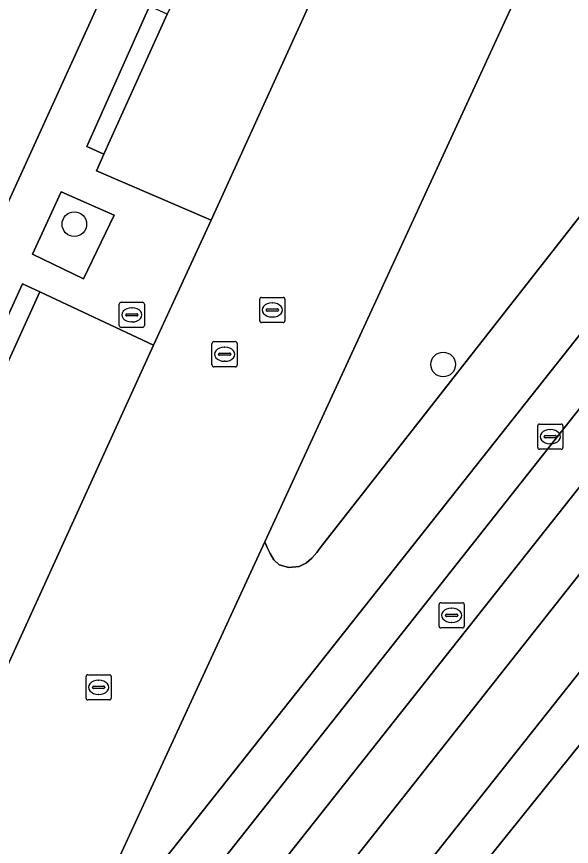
# Model space of a CAD drawing. Extents: x 161354 to 162026, y 386504 to 387460.
# Drawn here: x 161709.04 to 161731.09, y 387070.64 to 387103.62 of the extents above; entities that cross this region are included whole.
import ezdxf

# ---------------------------------------------------------------- set-up
doc = ezdxf.new("R2010")
doc.units = 0
for name, color, linetype in [('IMGEO_Boom', 7, 'Continuous'), ('IMGEO_Erf', 7, 'Continuous'), ('IMGEO_Groenvoorziening', 7, 'Continuous'), ('IMGEO_Kolk', 7, 'Continuous'), ('IMGEO_Parkeervlak_open', 7, 'Continuous'), ('IMGEO_Rijbaan_lokaal_open', 7, 'Continuous'), ('IMGEO_Rioolput', 7, 'Continuous'), ('IMGEO_Voetpad_open', 7, 'Continuous')]:
    doc.layers.add(name, color=color, linetype=linetype)

msp = doc.modelspace()

# ---------------------------------------------------------------- linework, layer by layer
at = {"layer": 'IMGEO_Boom'}
for centre in [(161711.336, 387095.371), (161725.993, 387089.794)]:
    msp.add_circle(centre, 0.489, dxfattribs=at)
at = {"layer": 'IMGEO_Erf'}
msp.add_lwpolyline([(161685.869, 387046.107), (161716.712, 387113.822), (161682.215, 387129.967), (161682.113, 387129.711), (161680.849, 387130.31)], dxfattribs=at)
at = {"layer": 'IMGEO_Groenvoorziening'}
for points in [[(161741.812, 387132.423), (161718.9, 387082.743), (161718.998, 387082.525), (161719.123, 387082.287), (161719.261, 387082.023), (161719.475, 387081.835), (161719.863, 387081.722), (161720.265, 387081.76), (161720.566, 387081.91), (161720.779, 387082.098), (161720.967, 387082.324), (161721.108, 387082.503), (161754.575, 387125.244)], [(161754.575, 387125.244), (161721.108, 387082.503), (161720.967, 387082.324), (161720.779, 387082.098), (161720.566, 387081.91), (161720.265, 387081.76), (161719.863, 387081.722), (161719.475, 387081.835), (161719.261, 387082.023), (161719.123, 387082.287), (161718.998, 387082.525), (161718.9, 387082.743), (161712.649, 387069.189)], [(161713.744, 387068.636), (161740.841, 387102.878)]]:
    msp.add_lwpolyline(points, dxfattribs=at)
for points in [[(161715.022, 387103.715), (161714.323, 387104.038), (161711.827, 387098.454), (161712.507, 387098.158)], [(161712.915, 387095.734), (161710.813, 387096.653), (161709.671, 387094.185), (161711.706, 387093.196)], [(161709.961, 387092.686), (161709.272, 387092.999), (161706.34, 387086.559), (161707.042, 387086.25)]]:
    msp.add_lwpolyline(points, close=True, dxfattribs=at)
at = {"layer": 'IMGEO_Kolk'}
for p, q in [((161718.778, 387092.461), (161719.63, 387092.461)), ((161718.703, 387091.535), (161718.703, 387092.387)), ((161719.191, 387092.241), (161719.216, 387092.241)), ((161719.704, 387092.387), (161719.704, 387091.535)), ((161718.962, 387091.955), (161718.962, 387091.967)), ((161719.4, 387091.918), (161719.002, 387091.918)), ((161719.005, 387092.004), (161719.403, 387092.004)), ((161719.446, 387091.967), (161719.446, 387091.955)), ((161719.63, 387091.461), (161718.778, 387091.461)), ((161719.214, 387091.681), (161719.189, 387091.681)), ((161729.749, 387086.499), (161729.749, 387087.351)), ((161729.824, 387087.425), (161730.676, 387087.425)), ((161730.237, 387087.205), (161730.262, 387087.205)), ((161730.75, 387087.351), (161730.75, 387086.499)), ((161730.008, 387086.919), (161730.008, 387086.931)), ((161730.446, 387086.882), (161730.048, 387086.882)), ((161730.051, 387086.968), (161730.449, 387086.968)), ((161730.492, 387086.931), (161730.492, 387086.919)), ((161730.26, 387086.645), (161730.235, 387086.645)), ((161730.676, 387086.425), (161729.824, 387086.425)), ((161711.8, 387076.535), (161711.8, 387077.387)), ((161711.875, 387077.461), (161712.727, 387077.461)), ((161712.801, 387077.387), (161712.801, 387076.535)), ((161712.059, 387076.955), (161712.059, 387076.967)), ((161712.102, 387077.004), (161712.5, 387077.004)), ((161712.288, 387077.241), (161712.313, 387077.241)), ((161712.543, 387076.967), (161712.543, 387076.955)), ((161712.497, 387076.918), (161712.099, 387076.918)), ((161712.311, 387076.681), (161712.286, 387076.681)), ((161712.727, 387076.461), (161711.875, 387076.461))]:
    msp.add_line(p, q, dxfattribs=at)
for points in [[(161718.778, 387092.461), (161719.63, 387092.461)], [(161718.703, 387091.535), (161718.703, 387092.387)], [(161719.704, 387092.387), (161719.704, 387091.535)], [(161719.63, 387091.461), (161718.778, 387091.461)], [(161729.749, 387086.499), (161729.749, 387087.351)], [(161729.824, 387087.425), (161730.676, 387087.425)], [(161730.75, 387087.351), (161730.75, 387086.499)], [(161730.676, 387086.425), (161729.824, 387086.425)], [(161711.8, 387076.535), (161711.8, 387077.387)], [(161711.875, 387077.461), (161712.727, 387077.461)], [(161712.801, 387077.387), (161712.801, 387076.535)], [(161712.727, 387076.461), (161711.875, 387076.461)]]:
    msp.add_lwpolyline(points, dxfattribs=at)
for centre, radius, start, end in [((161718.78, 387092.385), 0.0765, 91.552, 178.448), ((161718.78, 387092.385), 0.0765, 91.552, 178.448), ((161719.628, 387092.385), 0.0765, 1.552, 88.448), ((161719.628, 387092.385), 0.0765, 1.552, 88.448), ((161719.002, 387091.964), 0.0403, 85.8775, 175.7526), ((161718.999, 387091.954), 0.0366, 178.938, 274.7102), ((161719.403, 387091.961), 0.043, 264.8664, 352.4533), ((161719.407, 387091.966), 0.0386, 1.7309, 96.639), ((161718.78, 387091.537), 0.0765, 181.552, 268.448), ((161718.78, 387091.537), 0.0765, 181.552, 268.448), ((161719.628, 387091.537), 0.0765, 271.552, 358.448), ((161719.628, 387091.537), 0.0765, 271.552, 358.448), ((161729.826, 387087.349), 0.0765, 91.552, 178.448), ((161729.826, 387087.349), 0.0765, 91.552, 178.448), ((161730.674, 387087.349), 0.0765, 1.552, 88.448), ((161730.674, 387087.349), 0.0765, 1.552, 88.448), ((161730.048, 387086.928), 0.0403, 85.8775, 175.7526), ((161730.045, 387086.918), 0.0366, 178.938, 274.7102), ((161730.449, 387086.925), 0.043, 264.8664, 352.4533), ((161730.453, 387086.93), 0.0386, 1.7309, 96.639), ((161729.826, 387086.501), 0.0765, 181.552, 268.448), ((161729.826, 387086.501), 0.0765, 181.552, 268.448), ((161730.674, 387086.501), 0.0765, 271.552, 358.448), ((161730.674, 387086.501), 0.0765, 271.552, 358.448), ((161711.877, 387077.385), 0.0765, 91.552, 178.448), ((161711.877, 387077.385), 0.0765, 91.552, 178.448), ((161712.725, 387077.385), 0.0765, 1.552, 88.448), ((161712.725, 387077.385), 0.0765, 1.552, 88.448), ((161712.099, 387076.964), 0.0403, 85.8775, 175.7526), ((161712.096, 387076.954), 0.0366, 178.938, 274.7102), ((161712.5, 387076.961), 0.043, 264.8664, 352.4533), ((161712.504, 387076.966), 0.0386, 1.7309, 96.639), ((161711.877, 387076.537), 0.0765, 181.552, 268.448), ((161711.877, 387076.537), 0.0765, 181.552, 268.448), ((161712.725, 387076.537), 0.0765, 271.552, 358.448), ((161712.725, 387076.537), 0.0765, 271.552, 358.448)]:
    msp.add_arc(centre, radius, start, end, dxfattribs=at)
for centre, major_axis, ratio, start_param, end_param in [((161719.19, 387091.961), (-0.387, 0.002), 0.722429, 4.712389, 7.853982), ((161719.215, 387091.961), (-0.39, 0.002), 0.717154, 1.570796, 4.712389), ((161730.236, 387086.925), (-0.387, 0.002), 0.722429, 4.712389, 7.853982), ((161730.261, 387086.925), (-0.39, 0.002), 0.717154, 1.570796, 4.712389), ((161712.287, 387076.961), (-0.387, 0.002), 0.722429, 4.712389, 7.853982), ((161712.312, 387076.961), (-0.39, 0.002), 0.717154, 1.570796, 4.712389)]:
    msp.add_ellipse(centre, major_axis=major_axis, ratio=ratio, start_param=start_param, end_param=end_param, dxfattribs=at)
at = {"layer": 'IMGEO_Parkeervlak_open'}
for points in [[(161718.523, 387111.292), (161715.514, 387104.772), (161715.022, 387103.715), (161712.507, 387098.158), (161712.222, 387097.488), (161716.771, 387095.536), (161723.004, 387109.212)], [(161709.961, 387092.686), (161707.042, 387086.25), (161706.559, 387085.206), (161703.942, 387079.473), (161703.89, 387079.359), (161703.431, 387078.392), (161700.571, 387072.13), (161705.158, 387070.109), (161714.48, 387090.555)], [(161733.899, 387080.707), (161723.911, 387068.099), (161725.237, 387066.989), (161735.366, 387079.586)]]:
    msp.add_lwpolyline(points, close=True, dxfattribs=at)
at = {"layer": 'IMGEO_Rijbaan_lokaal_open'}
for points in [[(161748.484, 387147.603), (161744.169, 387149.635), (161741.924, 387150.577), (161741.028, 387148.403), (161738.877, 387143.847), (161737.478, 387140.871), (161729.577, 387123.603), (161729.166, 387122.629), (161727.458, 387118.934), (161724.287, 387112.046), (161723.004, 387109.212), (161716.771, 387095.536), (161714.48, 387090.555), (161705.158, 387070.109), (161700.571, 387072.13), (161700.193, 387071.25), (161699.458, 387071.537), (161698.908, 387070.338)], [(161712.649, 387069.189), (161718.9, 387082.743), (161741.812, 387132.423)], [(161745.465, 387096.127), (161746.988, 387098.093), (161745.507, 387099.246), (161743.755, 387100.6), (161742.29, 387101.785), (161740.72, 387099.817), (161742.263, 387098.632), (161700.184, 387045.485), (161694.354, 387037.936), (161692.257, 387035.086), (161690.719, 387036.239), (161689.842, 387035.015)], [(161697.086, 387033.89), (161715.591, 387057.592), (161723.911, 387068.099), (161733.899, 387080.707), (161740.537, 387089.103), (161740.723, 387089.338), (161740.762, 387089.388), (161740.904, 387089.567), (161745.832, 387095.8), (161745.442, 387096.097), (161745.465, 387096.127), (161743.949, 387097.333), (161698.235, 387039.499)], [(161698.235, 387039.499), (161743.949, 387097.333), (161745.465, 387096.127)]]:
    msp.add_lwpolyline(points, dxfattribs=at)
msp.add_lwpolyline([(161742.263, 387098.632), (161740.72, 387099.817), (161698.781, 387046.763), (161693.118, 387039.45), (161690.719, 387036.239), (161692.257, 387035.086), (161694.354, 387037.936), (161700.184, 387045.485)], close=True, dxfattribs=at)
at = {"layer": 'IMGEO_Rioolput'}
for p, q in [((161713.121, 387091.34), (161713.121, 387092.192)), ((161713.196, 387092.266), (161714.048, 387092.266)), ((161714.122, 387092.192), (161714.122, 387091.34)), ((161713.38, 387091.76), (161713.38, 387091.772)), ((161713.423, 387091.809), (161713.821, 387091.809)), ((161713.609, 387092.046), (161713.634, 387092.046)), ((161713.864, 387091.772), (161713.864, 387091.76)), ((161713.818, 387091.723), (161713.42, 387091.723)), ((161713.632, 387091.486), (161713.607, 387091.486)), ((161714.048, 387091.266), (161713.196, 387091.266)), ((161716.806, 387089.775), (161716.806, 387090.627)), ((161716.881, 387090.701), (161717.733, 387090.701)), ((161717.294, 387090.481), (161717.319, 387090.481)), ((161717.807, 387090.627), (161717.807, 387089.775)), ((161717.065, 387090.195), (161717.065, 387090.207)), ((161717.503, 387090.158), (161717.105, 387090.158)), ((161717.108, 387090.244), (161717.506, 387090.244)), ((161717.549, 387090.207), (161717.549, 387090.195)), ((161717.317, 387089.921), (161717.292, 387089.921)), ((161717.733, 387089.701), (161716.881, 387089.701)), ((161725.829, 387079.398), (161725.829, 387080.25)), ((161725.904, 387080.324), (161726.756, 387080.324)), ((161726.83, 387080.25), (161726.83, 387079.398)), ((161726.317, 387080.104), (161726.342, 387080.104)), ((161726.088, 387079.818), (161726.088, 387079.83)), ((161726.526, 387079.781), (161726.128, 387079.781)), ((161726.131, 387079.867), (161726.529, 387079.867)), ((161726.572, 387079.83), (161726.572, 387079.818)), ((161726.756, 387079.324), (161725.904, 387079.324)), ((161726.34, 387079.544), (161726.315, 387079.544))]:
    msp.add_line(p, q, dxfattribs=at)
for points in [[(161713.121, 387091.34), (161713.121, 387092.192)], [(161713.196, 387092.266), (161714.048, 387092.266)], [(161714.122, 387092.192), (161714.122, 387091.34)], [(161714.048, 387091.266), (161713.196, 387091.266)], [(161716.806, 387089.775), (161716.806, 387090.627)], [(161716.881, 387090.701), (161717.733, 387090.701)], [(161717.807, 387090.627), (161717.807, 387089.775)], [(161717.733, 387089.701), (161716.881, 387089.701)], [(161725.829, 387079.398), (161725.829, 387080.25)], [(161725.904, 387080.324), (161726.756, 387080.324)], [(161726.83, 387080.25), (161726.83, 387079.398)], [(161726.756, 387079.324), (161725.904, 387079.324)]]:
    msp.add_lwpolyline(points, dxfattribs=at)
for centre, radius, start, end in [((161713.198, 387092.19), 0.0765, 91.552, 178.448), ((161713.198, 387092.19), 0.0765, 91.552, 178.448), ((161714.046, 387092.19), 0.0765, 1.552, 88.448), ((161714.046, 387092.19), 0.0765, 1.552, 88.448), ((161713.42, 387091.769), 0.0403, 85.8775, 175.7526), ((161713.825, 387091.771), 0.0386, 1.7309, 96.639), ((161713.417, 387091.759), 0.0366, 178.938, 274.7102), ((161713.821, 387091.766), 0.043, 264.8664, 352.4533), ((161713.198, 387091.342), 0.0765, 181.552, 268.448), ((161713.198, 387091.342), 0.0765, 181.552, 268.448), ((161714.046, 387091.342), 0.0765, 271.552, 358.448), ((161714.046, 387091.342), 0.0765, 271.552, 358.448), ((161716.883, 387090.625), 0.0765, 91.552, 178.448), ((161716.883, 387090.625), 0.0765, 91.552, 178.448), ((161717.731, 387090.625), 0.0765, 1.552, 88.448), ((161717.731, 387090.625), 0.0765, 1.552, 88.448), ((161717.105, 387090.204), 0.0403, 85.8775, 175.7526), ((161717.102, 387090.194), 0.0366, 178.938, 274.7102), ((161717.506, 387090.201), 0.043, 264.8664, 352.4533), ((161717.51, 387090.206), 0.0386, 1.7309, 96.639), ((161716.883, 387089.777), 0.0765, 181.552, 268.448), ((161716.883, 387089.777), 0.0765, 181.552, 268.448), ((161717.731, 387089.777), 0.0765, 271.552, 358.448), ((161717.731, 387089.777), 0.0765, 271.552, 358.448), ((161725.906, 387080.248), 0.0765, 91.552, 178.448), ((161725.906, 387080.248), 0.0765, 91.552, 178.448), ((161726.754, 387080.248), 0.0765, 1.552, 88.448), ((161726.754, 387080.248), 0.0765, 1.552, 88.448), ((161726.128, 387079.827), 0.0403, 85.8775, 175.7526), ((161726.125, 387079.817), 0.0366, 178.938, 274.7102), ((161726.529, 387079.824), 0.043, 264.8664, 352.4533), ((161726.533, 387079.829), 0.0386, 1.7309, 96.639), ((161725.906, 387079.4), 0.0765, 181.552, 268.448), ((161725.906, 387079.4), 0.0765, 181.552, 268.448), ((161726.754, 387079.4), 0.0765, 271.552, 358.448), ((161726.754, 387079.4), 0.0765, 271.552, 358.448)]:
    msp.add_arc(centre, radius, start, end, dxfattribs=at)
for centre, major_axis, ratio, start_param, end_param in [((161713.608, 387091.766), (-0.387, 0.002), 0.722429, 4.712389, 7.853982), ((161713.633, 387091.766), (-0.39, 0.002), 0.717154, 1.570796, 4.712389), ((161717.293, 387090.201), (-0.387, 0.002), 0.722429, 4.712389, 7.853982), ((161717.318, 387090.201), (-0.39, 0.002), 0.717154, 1.570796, 4.712389), ((161726.316, 387079.824), (-0.387, 0.002), 0.722429, 4.712389, 7.853982), ((161726.341, 387079.824), (-0.39, 0.002), 0.717154, 1.570796, 4.712389)]:
    msp.add_ellipse(centre, major_axis=major_axis, ratio=ratio, start_param=start_param, end_param=end_param, dxfattribs=at)
at = {"layer": 'IMGEO_Voetpad_open'}
for points in [[(161734.577, 387151.232), (161727.954, 387138.147), (161720.797, 387122.792), (161717.219, 387114.936), (161716.712, 387113.822), (161685.869, 387046.107), (161681.882, 387036.937), (161680.176, 387036.531), (161678.254, 387037.458), (161677.377, 387035.564), (161679.3, 387034.662), (161680.921, 387033.887), (161681.861, 387033.438)], [(161716.771, 387095.536), (161712.222, 387097.488), (161712.507, 387098.158), (161711.827, 387098.454), (161714.323, 387104.038)], [(161689.842, 387035.015), (161690.719, 387036.239), (161693.118, 387039.45), (161698.781, 387046.763), (161740.72, 387099.817), (161742.29, 387101.785), (161740.841, 387102.878), (161713.744, 387068.636), (161706.773, 387059.283), (161697.588, 387047.621), (161693.156, 387041.895), (161692.646, 387041.214), (161691.952, 387040.321)], [(161698.908, 387070.338), (161699.458, 387071.537), (161702.717, 387078.703), (161703.431, 387078.392), (161703.89, 387079.359), (161703.942, 387079.473), (161703.217, 387079.769), (161705.841, 387085.536), (161706.559, 387085.206), (161707.042, 387086.25), (161706.34, 387086.559), (161709.272, 387092.999), (161709.961, 387092.686), (161714.48, 387090.555), (161716.771, 387095.536)], [(161740.537, 387089.103), (161733.899, 387080.707), (161735.366, 387079.586), (161725.237, 387066.989), (161723.911, 387068.099), (161715.591, 387057.592), (161716.972, 387056.513), (161698.537, 387032.824), (161697.086, 387033.89)]]:
    msp.add_lwpolyline(points, dxfattribs=at)
msp.add_lwpolyline([(161712.915, 387095.734), (161711.706, 387093.196), (161709.671, 387094.185), (161710.813, 387096.653)], close=True, dxfattribs=at)

doc.saveas('drawing.dxf')
